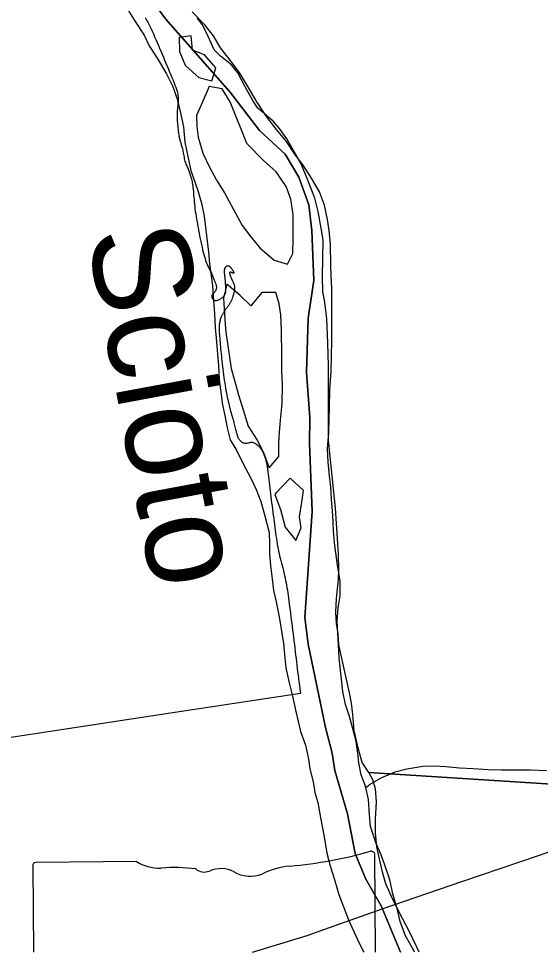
# Model space of a CAD drawing. Extents: x 114843 to 284848, y 317643 to 566895.
# Drawn here: x 202473 to 205128, y 317643 to 322389 of the extents above; entities that cross this region are included whole.
import ezdxf

# ---------------------------------------------------------------- set-up
doc = ezdxf.new("R2010")
doc.units = 0
for name, color, linetype in [('GM_X_Corporation', 7, 'Continuous'), ('GM_X_Major_River', 7, 'Continuous'), ('GM_X_Major_River_Text', 7, 'Continuous'), ('GM_X_Minor_River', 7, 'Continuous'), ('GM_X_Section', 7, 'Continuous'), ('GM_X_State_Route', 7, 'Continuous'), ('GM_X_State_Shield', 7, 'Continuous'), ('GM_X_Township', 7, 'Continuous')]:
    doc.layers.add(name, color=color, linetype=linetype)

msp = doc.modelspace()

# ---------------------------------------------------------------- linework, layer by layer
at = {"layer": 'GM_X_Corporation'}
msp.add_lwpolyline([(203116.8, 322394.8), (203124.3, 322381.2), (203131.6, 322367.6), (203138.6, 322353.8), (203145.5, 322339.9), (203152.1, 322325.8), (203158.7, 322311.6), (203165.2, 322297.2), (203171.5, 322282.7), (203177.9, 322268), (203184.3, 322253.1), (203190.6, 322238.1), (203197, 322222.9), (203203.4, 322207.7), (203209.8, 322192.4), (203216.2, 322177.2), (203222.6, 322162), (203228.9, 322147), (203235.2, 322132.1), (203241.4, 322117.5), (203247.5, 322103.1), (203253.3, 322089.2), (203258.9, 322075.8), (203264, 322063.1), (203268.7, 322051), (203272.8, 322039.9), (203276.3, 322029.6), (203279.1, 322020.4), (203281.3, 322012), (203282.9, 322004.5), (203284, 321997.7), (203284.7, 321991.4), (203285, 321985.5), (203285.1, 321979.9), (203284.9, 321974.5), (203284.7, 321969.2), (203284.4, 321963.9), (203284, 321958.7), (203283.5, 321953.5), (203283, 321948.3), (203282.5, 321943.1), (203282, 321937.9), (203281.5, 321932.7), (203281, 321927.4), (203280.6, 321922.2), (203280.3, 321916.9), (203280, 321911.5), (203279.8, 321906.2), (203279.7, 321900.8), (203279.6, 321895.4), (203279.7, 321889.9), (203279.8, 321884.5), (203280, 321879), (203280.3, 321873.4), (203280.7, 321867.8), (203281.2, 321862.2), (203281.7, 321856.5), (203282.2, 321850.8), (203282.7, 321844.9), (203283.3, 321839.1), (203283.9, 321833.2), (203284.5, 321827.2), (203285.1, 321821.4), (203285.8, 321815.6), (203286.5, 321809.9), (203287.3, 321804.3), (203288.1, 321798.9), (203288.9, 321793.7), (203289.8, 321788.7), (203290.8, 321783.9), (203291.9, 321779.2), (203293, 321774.6), (203294.1, 321770.1), (203295.4, 321765.7), (203296.7, 321761.2), (203298, 321756.8), (203299.5, 321752.3), (203300.9, 321747.7), (203302.4, 321742.9), (203303.9, 321737.8), (203305.4, 321732.5), (203306.8, 321726.7), (203308.2, 321720.6), (203309.5, 321713.9), (203310.8, 321706.9), (203312.1, 321699.6), (203313.4, 321692.2), (203314.8, 321684.8), (203316.3, 321677.4), (203317.9, 321670.3), (203319.7, 321663.5), (203321.6, 321657.2), (203323.8, 321651.2), (203326, 321645.6), (203328.3, 321640.2), (203330.6, 321635.1), (203333, 321630.1), (203335.2, 321625.2), (203337.4, 321620.3), (203339.5, 321615.4), (203341.5, 321610.5), (203343.3, 321605.4), (203345.1, 321600.3), (203346.8, 321595.1), (203348.4, 321589.7), (203349.9, 321584.1), (203351.4, 321578.3), (203352.8, 321572.3), (203354.2, 321566), (203355.6, 321559.4), (203356.9, 321552.4), (203358.1, 321545.1), (203359.2, 321537.4), (203360.3, 321529.1), (203361.3, 321520.4), (203362.2, 321511.2), (203363, 321501.4), (203363.8, 321491.2), (203364.7, 321480.5), (203365.6, 321469.4), (203366.6, 321458), (203367.7, 321446.2), (203369, 321434.2), (203370.6, 321421.8), (203372.3, 321409.3), (203374.2, 321396.4), (203376.3, 321383.3), (203378.5, 321369.9), (203380.9, 321356.3), (203383.4, 321342.3), (203386, 321328.1), (203388.7, 321313.7), (203391.5, 321299), (203394.4, 321284.3), (203397.4, 321269.8), (203400.4, 321255.4), (203403.5, 321241.3), (203406.5, 321227.7), (203409.6, 321214.6), (203412.7, 321202.2), (203415.8, 321190.5), (203418.9, 321179.6), (203421.9, 321169.4), (203424.9, 321160), (203427.8, 321151.3), (203430.7, 321143.5), (203433.5, 321136.5), (203436.1, 321130.3), (203438.7, 321124.9), (203441.2, 321120), (203443.7, 321115.6), (203446, 321111.4), (203448.2, 321107.5), (203450.4, 321103.6), (203452.5, 321099.5), (203454.6, 321095.3), (203456.6, 321090.8), (203458.5, 321086.3), (203460.3, 321081.7), (203462.1, 321077.1), (203463.8, 321072.6), (203465.5, 321068.2), (203467.1, 321064.1), (203468.6, 321060.2), (203470.1, 321056.6), (203471.6, 321053.2), (203472.9, 321049.9), (203474.1, 321046.7), (203475.3, 321043.7), (203476.3, 321040.7), (203477.3, 321037.7), (203478.1, 321034.6), (203478.7, 321031.6), (203479.2, 321028.5), (203479.5, 321025.4), (203479.6, 321022.4), (203479.5, 321019.3), (203479.1, 321016.3), (203478.5, 321013.4), (203477.5, 321010.6), (203476.4, 321007.8), (203475, 321005.1), (203473.5, 321002.5), (203471.8, 321000.1), (203470.1, 320997.8), (203468.4, 320995.7), (203466.8, 320993.8), (203465.2, 320992), (203463.6, 320990.4), (203462.2, 320989), (203460.9, 320987.6), (203459.8, 320986.3), (203458.7, 320984.9), (203457.8, 320983.6), (203457.1, 320982.2), (203456.5, 320980.8), (203456.1, 320979.3), (203455.9, 320977.7), (203455.8, 320976), (203456, 320974.4), (203456.3, 320972.7), (203456.8, 320971), (203457.5, 320969.4), (203458.5, 320967.7), (203459.6, 320966.1), (203460.8, 320964.6), (203462.2, 320963.2), (203463.6, 320961.8), (203465.1, 320960.5), (203466.7, 320959.4), (203468.2, 320958.4), (203469.8, 320957.5), (203471.4, 320956.8), (203473, 320956.3), (203474.7, 320955.9), (203476.5, 320955.8), (203478.4, 320955.9), (203480.6, 320956.2), (203482.9, 320956.7), (203485.5, 320957.5), (203488.3, 320958.5), (203491.2, 320959.7), (203494.2, 320961.1), (203497.2, 320962.6), (203500.2, 320964.3), (203503.2, 320966.2), (203506, 320968.1), (203508.6, 320970.2), (203511.1, 320972.3), (203513.4, 320974.4), (203515.5, 320976.6), (203517.4, 320978.8), (203519.2, 320981.1), (203520.7, 320983.3), (203522.1, 320985.4), (203523.3, 320987.6), (203524.3, 320989.7), (203525.2, 320991.8), (203525.9, 320994), (203526.5, 320996.2), (203527, 320998.5), (203527.3, 321000.9), (203527.5, 321003.4), (203527.7, 321006.1), (203527.8, 321009), (203527.8, 321011.9), (203527.7, 321015), (203527.6, 321018.1), (203527.5, 321021.3), (203527.3, 321024.6), (203527.2, 321028), (203527, 321031.3), (203526.8, 321034.7), (203526.6, 321038.1), (203526.5, 321041.6), (203526.2, 321045), (203526, 321048.5), (203525.7, 321052), (203525.5, 321055.6), (203525.1, 321059.2), (203524.8, 321062.7), (203524.4, 321066.3), (203524, 321069.8), (203523.6, 321073.3), (203523.2, 321076.7), (203522.4, 321083.8), (203522.1, 321086.4), (203521.7, 321089.4), (203521.4, 321092.3), (203521.2, 321095), (203521, 321097.7), (203520.8, 321100.3), (203520.8, 321102.8), (203520.8, 321105.2), (203520.9, 321107.5), (203521, 321109.7), (203521.3, 321111.9), (203521.7, 321114), (203522.1, 321116), (203522.6, 321117.9), (203523.2, 321119.8), (203523.9, 321121.6), (203524.7, 321123.3), (203525.6, 321124.9), (203526.5, 321126.3), (203527.5, 321127.7), (203528.6, 321129), (203529.7, 321130.1), (203530.9, 321131.1), (203532.2, 321131.9), (203533.6, 321132.5), (203535, 321132.9), (203536.5, 321133.2), (203538, 321133.2), (203539.6, 321133.1), (203541.2, 321132.7), (203542.8, 321132.1), (203544.4, 321131.2), (203546, 321130.1), (203547.5, 321128.8), (203549.1, 321127.3), (203550.6, 321125.7), (203552.2, 321123.9), (203553.7, 321122.1), (203555.1, 321120.2), (203556.6, 321118.3), (203558, 321116.4), (203559.4, 321114.6), (203560.6, 321112.8), (203561.9, 321111), (203563, 321109.2), (203564.1, 321107.6), (203565, 321105.9), (203565.8, 321104.4), (203566.5, 321102.9), (203567, 321101.5), (203567.5, 321100.3), (203567.7, 321099.1), (203567.9, 321098.1), (203567.9, 321097.2), (203567.7, 321096.4), (203567.4, 321095.8), (203566.9, 321095.4), (203566.3, 321095.2), (203565.6, 321095.1), (203564.8, 321095.1), (203564, 321095.3), (203563.1, 321095.5), (203562.1, 321095.9), (203561.2, 321096.3), (203560.2, 321096.7), (203559.5, 321097.1), (203556.5, 321098.9), (203555.5, 321099.5), (203554.6, 321099.9), (203553.6, 321100.3), (203552.7, 321100.7), (203551.7, 321100.9), (203550.8, 321101.1), (203549.9, 321101.1), (203549.2, 321100.9), (203548.5, 321100.6), (203547.9, 321100.1), (203547.4, 321099.5), (203547.1, 321098.6), (203546.9, 321097.5), (203546.9, 321096.3), (203547, 321094.8), (203547.2, 321093.3), (203547.5, 321091.6), (203547.9, 321089.9), (203548.4, 321088), (203549, 321086.1), (203549.7, 321084.1), (203550.4, 321082), (203551.2, 321079.9), (203552, 321077.7), (203552.9, 321075.4), (203553.9, 321073.1), (203554.9, 321070.8), (203555.9, 321068.3), (203556.9, 321065.9), (203558, 321063.4), (203559.1, 321060.9), (203560.2, 321058.4), (203561.3, 321055.8), (203562.5, 321053.3), (203563.6, 321050.8), (203564.7, 321048.3), (203565.8, 321045.8), (203566.8, 321043.4), (203567.8, 321041), (203568.7, 321038.5), (203569.6, 321036.1), (203570.3, 321033.6), (203571, 321031.1), (203571.5, 321028.6), (203571.9, 321026), (203572.1, 321023.4), (203572.3, 321020.8), (203572.3, 321018.1), (203572.2, 321015.3), (203571.9, 321012.4), (203571.5, 321009.4), (203571, 321006.3), (203570.3, 321003.1), (203569.5, 320999.9), (203568.7, 320996.5), (203567.7, 320993.1), (203566.7, 320989.7), (203565.7, 320986.2), (203564.6, 320982.7), (203563.6, 320979.1), (203562.5, 320975.6), (203561.4, 320972.1), (203560.3, 320968.6), (203559.1, 320965.2), (203557.9, 320961.9), (203556.7, 320958.6), (203555.4, 320955.5), (203554.1, 320952.6), (203552.8, 320949.7), (203551.4, 320947), (203550, 320944.4), (203548.5, 320941.9), (203547, 320939.5), (203545.5, 320937.1), (203543.9, 320934.9), (203542.3, 320932.6), (203540.7, 320930.5), (203539.1, 320928.4), (203537.5, 320926.2), (203535.8, 320924.1), (203534.1, 320921.9), (203532.5, 320919.7), (203530.8, 320917.4), (203529.1, 320915), (203527.4, 320912.5), (203525.8, 320910), (203524.1, 320907.4), (203522.4, 320904.8), (203518.7, 320899), (203517.2, 320896.8), (203515.5, 320894.1), (203513.7, 320891.4), (203512, 320888.6), (203510.2, 320885.7), (203508.5, 320882.7), (203506.9, 320879.5), (203505.2, 320876.1), (203503.7, 320872.5), (203502.2, 320868.7), (203500.8, 320864.7), (203499.5, 320860.5), (203498.3, 320856.2), (203497.2, 320851.8), (203496.2, 320847.5), (203495.3, 320843.2), (203494.6, 320838.9), (203494.1, 320834.8), (203493.7, 320830.7), (203493.4, 320826.6), (203493.3, 320822.1), (203493.3, 320817.3), (203493.4, 320812), (203493.6, 320806.1), (203494, 320799.5), (203494.4, 320792), (203494.9, 320783.7), (203495.6, 320774.6), (203496.3, 320765), (203497.1, 320754.8), (203498, 320744.1), (203498.9, 320733), (203499.9, 320721.6), (203501, 320709.9), (203502.1, 320698), (203503.4, 320685.8), (203504.7, 320673.4), (203506, 320660.7), (203507.5, 320647.7), (203509, 320634.5), (203510.6, 320620.9), (203512.3, 320607.1), (203514.1, 320593), (203516, 320578.9), (203517.9, 320564.8), (203519.9, 320550.9), (203522, 320537.2), (203524.1, 320523.8), (203526.2, 320510.9), (203528.3, 320498.6), (203530.5, 320486.8), (203532.7, 320475.4), (203535, 320464.4), (203537.3, 320453.8), (203539.6, 320443.5), (203542, 320433.4), (203544.5, 320423.5), (203547, 320413.7), (203549.5, 320404.1), (203552.1, 320394.6), (203554.6, 320385.3), (203557.2, 320376.3), (203559.6, 320367.5), (203562, 320359), (203564.3, 320350.8), (203566.5, 320342.9), (203568.5, 320335.3), (203570.5, 320328), (203572.3, 320321), (203574, 320314.2), (203575.7, 320307.6), (203577.3, 320301.3), (203578.8, 320295.1), (203580.3, 320289), (203581.8, 320283.1), (203583.3, 320277.4), (203584.9, 320272), (203586.7, 320266.7), (203588.7, 320261.7), (203591, 320256.9), (203593.6, 320252.5), (203594.7, 320250.5), (203599.9, 320244.5), (203603.5, 320241.1), (203607.3, 320238.1), (203611.3, 320235.6), (203615.4, 320233.6), (203619.5, 320232.1), (203623.6, 320231.2), (203627.7, 320230.9), (203631.7, 320231.2), (203635.6, 320231.7), (203639.6, 320232.6), (203643.5, 320233.5), (203647.3, 320234.4), (203651.2, 320235.2), (203655.1, 320235.7), (203658.9, 320235.8), (203662.8, 320235.5), (203666.7, 320234.7), (203670.7, 320233.4), (203674.7, 320231.7), (203678.7, 320229.5), (203682.9, 320226.7), (203687.1, 320223.5), (203691.4, 320219.6), (203695.7, 320215.3), (203700, 320210.4), (203704.3, 320204.9), (203708.5, 320199), (203712.5, 320192.5), (203716.3, 320185.4), (203719.9, 320177.9), (203723.2, 320169.8), (203726.2, 320161.3), (203728.9, 320152.2), (203731.5, 320142.6), (203733.8, 320132.4), (203735.9, 320121.7), (203737.9, 320110.5), (203739.7, 320098.8), (203741.4, 320086.5), (203743.1, 320073.7), (203744.7, 320060.5), (203746.2, 320046.8), (203747.8, 320032.8), (203749.3, 320018.4), (203751, 320003.7), (203752.7, 319988.8), (203754.6, 319973.7), (203756.5, 319958.4), (203758.6, 319942.9), (203760.6, 319927.4), (203762.8, 319911.7), (203764.9, 319896.1), (203767, 319880.4), (203769.1, 319864.7), (203771.1, 319849.2), (203773, 319833.7), (203775, 319818.4), (203776.9, 319803.3), (203778.8, 319788.4), (203780.7, 319773.9), (203782.7, 319759.8), (203784.7, 319746.1), (203786.7, 319732.9), (203788.9, 319720.1), (203791.1, 319707.5), (203793.4, 319695.3), (203795.9, 319683.1), (203798.4, 319671.1), (203801.2, 319659), (203804, 319646.8), (203807.1, 319634.5), (203810.3, 319622), (203813.6, 319609.4), (203816.9, 319596.8), (203820.1, 319584.1), (203823.3, 319571.4), (203826.3, 319558.8), (203829.2, 319546.2), (203831.8, 319533.8), (203834.2, 319521.4), (203836.5, 319508.9), (203838.6, 319496.4), (203840.6, 319483.6), (203842.5, 319470.6), (203844.4, 319457.2), (203846.3, 319443.3), (203848.2, 319429), (203850.2, 319414.2), (203852.2, 319398.9), (203854.2, 319383.2), (203856.3, 319367.1), (203858.4, 319350.5), (203860.5, 319333.6), (203862.7, 319316.3), (203864.9, 319298.7), (203867.2, 319280.9), (203869.4, 319262.8), (203871.7, 319244.6), (203873.9, 319226.4), (203876.2, 319208.2), (203878.4, 319190.1), (203880.5, 319172.2), (203882.7, 319154.5), (203884.8, 319137), (203886.8, 319119.7), (203888.9, 319102.6), (203890.9, 319085.6), (203893, 319068.7), (203895.1, 319051.9), (203897.3, 319035.1), (203899.5, 319018.4), (203901.7, 319001.7), (203904.1, 318985), (203906.4, 318968.2), (203907.8, 318958.8), (203246.3, 318858.2), (198931.3, 318201.5)], dxfattribs=at)
at = {"layer": 'GM_X_Major_River'}
for points in [[(203015.8, 322456.3), (203067.1, 322374.9), (203112.3, 322305.5), (203137.2, 322249.8), (203178.1, 322188.3), (203225.4, 322108.9), (203256.4, 322047.3), (203279.5, 321981.5), (203294.5, 321917.6), (203311.8, 321839.6), (203319.1, 321761.6), (203336.4, 321679.6), (203349.5, 321617.7), (203383, 321520), (203404.2, 321450.2), (203417.2, 321384.2), (203428.9, 321286.1), (203440.2, 321202.1), (203445.2, 321142), (203459, 321032), (203463.9, 320975.9), (203469.3, 320889.8), (203472.5, 320819.6), (203479.7, 320745.6), (203484.7, 320683.5), (203489.7, 320625.4), (203492.9, 320553.3), (203511, 320425.3), (203524, 320363.3), (203534.8, 320309.4), (203549.9, 320247.4), (203582.8, 320191.9), (203615.8, 320126.2), (203655, 320052.7), (203681.9, 319995), (203704.9, 319935.2), (203726.1, 319861.4), (203747.5, 319777.5), (203750.4, 319721.4), (203749.3, 319669.3), (203754.2, 319609.2)], [(204487.7, 317643.4), (204484, 317652.3), (204440.8, 317727.8), (204413.7, 317799.5), (204400.7, 317859.5), (204377.4, 317941.3), (204362.2, 318011.2), (204337, 318087), (204318.1, 318138.8), (204293.2, 318196.5), (204263.8, 318282.3), (204258.8, 318342.3), (204253.5, 318420.5), (204238.4, 318488.4), (204215.5, 318546.2), (204204.5, 318606.1), (204199.7, 318656.2), (204188.6, 318724.2), (204156.7, 318841.9), (204135.6, 318903.8), (204122.6, 318969.7), (204115.6, 319031.8), (204103.8, 319137.8), (204100.6, 319210), (204097.8, 319262.1), (204094.7, 319326.2), (204099.6, 319394.4), (204108.6, 319454.7), (204109.4, 319530.9), (204096.1, 319610.9), (204080.2, 319725), (204075.2, 319785), (204071.9, 319867.2), (204064.6, 319945.3), (204061.5, 320009.4), (204054.6, 320063.4), (204047.5, 320135.5), (204044.4, 320201.6), (204051, 320285.9), (204053.8, 320356.2), (204054.9, 320414.3), (204057.4, 320504.6), (204063.9, 320597), (204064.6, 320673.2), (204067.3, 320755.5), (204066.4, 320807.6), (204067.4, 320871.8), (204066.1, 320947.9), (204066.9, 321020.1), (204063.9, 321080.3), (204061.1, 321132.3), (204059.3, 321242.6), (204054.1, 321312.7), (204045.2, 321368.7), (204030, 321440.6), (204004.9, 321508.4), (203963.8, 321577.9), (203920.7, 321643.3), (203881.9, 321694.8), (203836.8, 321764.2), (203785.8, 321825.6), (203734.8, 321890.9), (203685.6, 321966.2), (203638.2, 322047.7), (203595.1, 322117.1), (203550.1, 322178.5), (203501.2, 322239.9), (203464.2, 322301.4), (203419.2, 322358.8), (203356.2, 322423.9)], [(203351.8, 322301.2), (203290.4, 322292.5), (203291.5, 322222.3), (203320.7, 322152.6), (203360.2, 322116.5)], [(203360.2, 322116.5), (203389.7, 322089.6), (203455.9, 322072.7), (203476.8, 322139.2), (203419.8, 322204.4), (203357.4, 322229.4), (203351.8, 322301.2)], [(203404.8, 321957.1), (203378.8, 321896.9), (203379.8, 321840.8), (203386.6, 321786.8), (203410, 321704.9), (203443.1, 321637.3), (203480.2, 321567.7), (203521.2, 321504.3), (203564.6, 321422.8), (203609.9, 321337.3), (203654.8, 321279.9), (203699.7, 321224.5), (203772.7, 321161.6), (203841, 321140.7), (203868.1, 321195.3), (203870.9, 321271.5), (203870, 321325.6), (203870.9, 321393.8), (203857.6, 321471.8), (203834.6, 321535.6), (203783.3, 321610.9), (203718.4, 321668), (203635.1, 321754.8), (203605.9, 321826.5), (203580.9, 321890.3), (203549.6, 321966), (203508.6, 322031.4), (203442.4, 322044.4)], [(203442.4, 322044.4), (203404.8, 321957.1)], [(203654, 320929.6), (203599.8, 320982.2), (203532.9, 321039.2), (203516, 320968.8), (203518.9, 320914.7), (203524.2, 320834.6), (203527.6, 320795.7)], [(203527.6, 320795.7), (203553.9, 320610.5), (203573, 320544.6), (203592.1, 320476.8), (203615.3, 320400.9), (203640.7, 320317.2), (203687.8, 320245.8), (203718.8, 320184.1), (203748.1, 320106.4), (203797.1, 320163.4), (203798, 320231.6), (203801.1, 320285.8), (203806.1, 320348), (203814.7, 320432.4), (203815.1, 320528.6), (203812, 320596.8), (203812.7, 320675), (203810.6, 320805.3), (203807.3, 320883.4), (203798.4, 320939.4), (203781.4, 320997.3), (203711.5, 320996.1), (203654, 320929.6)], [(203784.3, 319979), (203776.3, 319970.5), (203805.5, 319894.8), (203829, 319805), (203884.1, 319735.7), (203911, 319800.3), (203902.1, 319856.3), (203914.9, 319930.7), (203921.9, 319991), (203854.9, 320054.1)], [(203854.9, 320054.1), (203784.3, 319979)], [(203754.2, 319609.2), (203763.4, 319541.2), (203770.3, 319483.1), (203783.3, 319425.2), (203798.5, 319349.3), (203820.7, 319213.3), (203825.6, 319157.2), (203832.8, 319089.2), (203850, 319013.2), (203867.1, 318945.4), (203884.4, 318867.4), (203908, 318765.6), (203933.2, 318695.8), (203948.3, 318625.9), (203955.1, 318575.9), (203972.2, 318510), (203981.1, 318456), (203995.9, 318404.1), (204011.3, 318318.1), (204022.3, 318258.2), (204033.3, 318200.2), (204042.1, 318148.2), (204059.2, 318082.3), (204078.2, 318018.5), (204101.6, 317936.7), (204151.6, 317809.2), (204195.2, 317711.6), (204224.2, 317652), (204228.8, 317643.4)]]:
    msp.add_lwpolyline(points, dxfattribs=at)
at = {"layer": 'GM_X_Minor_River'}
msp.add_lwpolyline([(204239.9, 318481.8), (204262.2, 318498.8), (204317.7, 318529.8), (204389.2, 318561.1), (204448.9, 318576.1), (204530.6, 318589.5), (204588.6, 318590.5), (204646.6, 318587.5), (204716.7, 318580.6), (204786.7, 318577.8), (204862.7, 318573.1), (204928.7, 318570.2), (204998.7, 318571.4), (205076.7, 318570.7), (205158.7, 318568)], dxfattribs=at)
at = {"layer": 'GM_X_Section'}
for points in [[(207259, 318365.5), (204255.4, 318558.1), (204221.3, 318608.1), (204203.2, 318676.1), (204181.2, 318770.1), (204173.1, 318852.1), (204167, 318910.1), (204156.9, 318962.1), (204102.7, 319206), (204098.6, 319262), (204090.6, 319314.1), (204086.5, 319372), (204090.5, 319442.1), (204100.4, 319538.1), (204102.3, 319586.1), (204100.2, 319668.1), (204086, 319900.1), (204063.8, 320114.1), (204049.7, 320246.1), (204049.6, 320344.1), (204049.4, 320477), (204049.3, 320578.1), (204049.3, 320628.1), (204047.2, 320740.1), (204041.1, 320864.2), (204035, 320918.2), (204029, 320958.2), (204020.9, 321000.1), (204018.9, 321078.1), (204022.7, 321264.2), (204012.6, 321324.2), (203996.5, 321408.2), (203980.4, 321476.2), (203944.4, 321568.1), (203908.3, 321654.1), (203872.2, 321718.1), (203838.1, 321778), (203800.1, 321830), (203768, 321868), (203690, 321933.9), (203665.9, 321969.9), (203625.8, 322041.8), (203587.8, 322113.8), (203555.7, 322153.8), (203499.7, 322197.7), (203467.7, 322229.7), (203437.6, 322297.7), (203409.5, 322357.7), (203381.5, 322393.6)], [(204511.4, 317643.4), (204498.3, 317672.3), (204460.2, 317750.2), (204412.1, 317840.2), (204368, 317930.2), (204341.9, 317992.1), (204323.9, 318050.1), (204295.8, 318180.1), (204289.7, 318250.1), (204289.6, 318320.1), (204293.5, 318408.1), (204289.4, 318474.1), (204275.4, 318520.2), (204255.4, 318558.1), (207259, 318365.5), (207223.2, 317643.4)]]:
    msp.add_lwpolyline(points, dxfattribs=at)
at = {"layer": 'GM_X_State_Route'}
for points in [[(205027.9, 318105.3), (205117.7, 318135.6), (205427.3, 318243.3), (205717.3, 318311.9), (205938.5, 318362.6), (206406.9, 318379.4), (206735.9, 318361)], [(204078.6, 317778.8), (204323.6, 317865.2), (204728.5, 318004), (205027.9, 318105.3)], [(203663.4, 317643.4), (203941.3, 317729.3), (204078.6, 317778.8)]]:
    msp.add_lwpolyline(points, dxfattribs=at)
at = {"layer": 'GM_X_State_Shield'}
for p, q in [((204289.2, 317643.4), (204285.6, 318140.3)), ((202545.6, 318082.3), (202548.8, 317643.4)), ((203072.3, 318104.4), (202562.3, 318100.7))]:
    msp.add_line(p, q, dxfattribs=at)
for centre, major_axis, ratio, start_param, end_param in [((203655.5, 319549.3), (1845.6, 13.3), 0.800001, 4.814395, 5.042369), ((204266.3, 318141.5), (19.4, 0.1), 0.8, 6.197627, 7.989034), ((202565.5, 318084.8), (20.2, 0.1), 0.8, 1.727492, 3.291633), ((203192.8, 318227.9), (195.6, 1.4), 0.8, 4.042888, 4.731795), ((203262.8, 317512.5), (702, 5.1), 0.8, 1.404758, 1.657858), ((203903.6, 317787.6), (371.3, 2.7), 0.8, 1.699011, 2.107814), ((203417.9, 318096.4), (56.4, 0.4), 0.8, 3.836095, 5.185414), ((203501.6, 317974.9), (117.3, 0.8), 0.8, 0.950623, 2.079405), ((203651.8, 318143.5), (141.1, 1), 0.8, 4.08156, 5.145723)]:
    msp.add_ellipse(centre, major_axis=major_axis, ratio=ratio, start_param=start_param, end_param=end_param, dxfattribs=at)
at = {"layer": 'GM_X_Township'}
for points in [[(203066.7, 322599.1), (203220.9, 322387.4), (203548, 322017.6), (203699.2, 321819.7), (203829.1, 321699.5), (203899, 321582.4), (203949.2, 321442.8), (203965.3, 321312.8), (203975.5, 321058.3), (203946.7, 320867.3), (203937.2, 320590.4), (203955, 320362.1), (203953.2, 320229.7), (203966.9, 319883.1), (203929.7, 319345), (203945.9, 319208.9), (204034.9, 318785.3), (204069, 318655.5), (204082.4, 318567.5), (204146, 318348), (204185.3, 318146.2), (204239.4, 318014.7), (204317.6, 317879.7), (204322.4, 317868), (204415.6, 317643.4)], [(204415.6, 317643.4), (204322.4, 317868), (204317.6, 317879.7), (204239.4, 318014.7), (204185.3, 318146.2), (204146, 318348), (204082.4, 318567.5), (204069, 318655.5), (204034.9, 318785.3), (203945.9, 319208.9), (203929.7, 319345), (203966.9, 319883.1), (203953.2, 320229.7), (203955, 320362.1), (203937.2, 320590.4), (203946.7, 320867.3), (203975.5, 321058.3), (203965.3, 321312.8), (203949.2, 321442.8), (203899, 321582.4), (203829.1, 321699.5), (203699.2, 321819.7), (203548, 322017.6), (203220.9, 322387.4), (203066.7, 322599.1)]]:
    msp.add_lwpolyline(points, dxfattribs=at)

# ---------------------------------------------------------------- texts
at = {"layer": 'GM_X_Major_River_Text'}
msp.add_text('Scioto', height=500.01, rotation=280.5286, dxfattribs=at).set_placement((202819.2, 321298.8))

doc.saveas('drawing.dxf')
